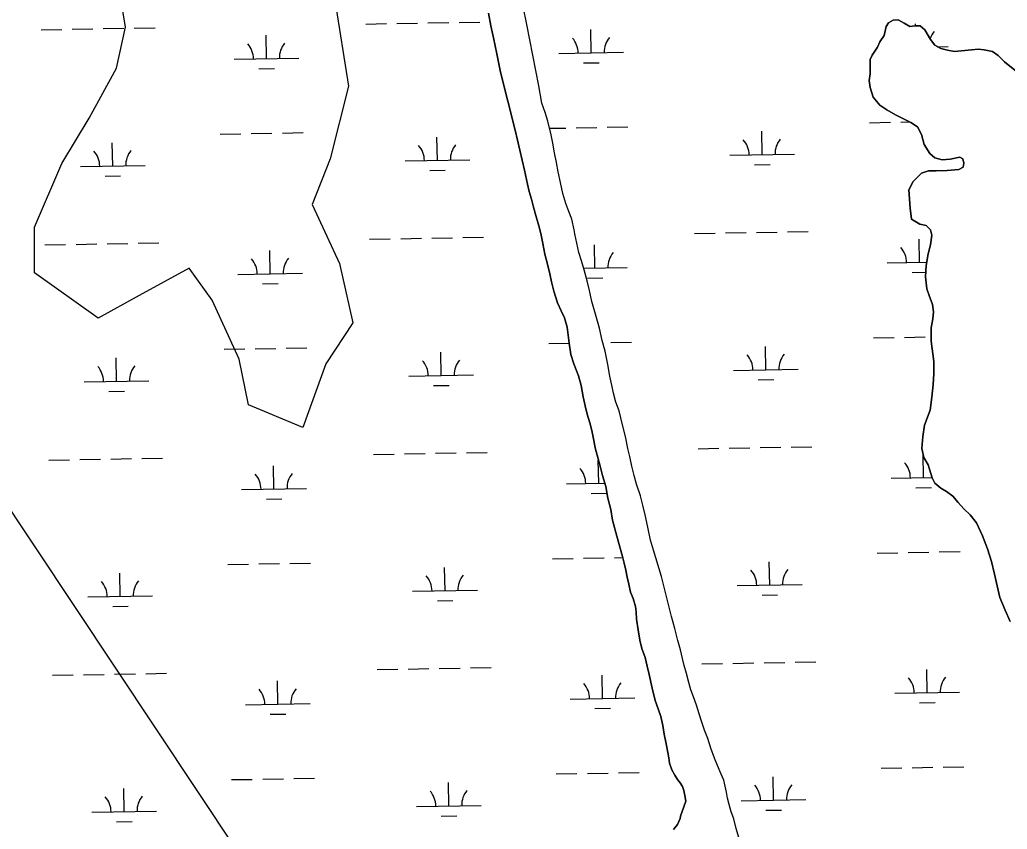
# Model space of a CAD drawing. Extents: x 3903937 to 3942190, y 260677 to 286651.
# Drawn here: x 3932306 to 3933832, y 273452 to 274704 of the extents above; entities that cross this region are included whole.
import ezdxf

# ---------------------------------------------------------------- set-up
doc = ezdxf.new("R2010")
doc.units = 0
for name, color, linetype in [('V-SITE-VEGE', 7, 'Continuous'), ('V-TOPO-SHOR', 7, 'Continuous'), ('V-UTIL-LINE', 7, 'Continuous'), ('V-WETL-SWMP', 7, 'Continuous')]:
    doc.layers.add(name, color=color, linetype=linetype)

msp = doc.modelspace()

# ---------------------------------------------------------------- linework, layer by layer
at = {"layer": 'V-SITE-VEGE'}
msp.add_lwpolyline([(3932793.1, 274734.4), (3932814.2, 274600.8), (3932786.1, 274488.3), (3932758, 274418), (3932800.2, 274326.5), (3932821.3, 274235.1), (3932779.1, 274171.8), (3932743.9, 274073.4), (3932659.6, 274108.5), (3932645.5, 274178.9), (3932603.4, 274270.3), (3932568.2, 274319.5), (3932490.9, 274277.3), (3932427.6, 274242.1), (3932329.2, 274312.5), (3932329.2, 274382.8), (3932371.4, 274481.3), (3932413.6, 274551.6), (3932455.7, 274628.9), (3932469.8, 274692.2), (3932455.7, 274776.6)], dxfattribs=at)
at = {"layer": 'V-TOPO-SHOR'}
for points in [[(3933174.3, 274331), (3933170.4, 274343.7), (3933167, 274358.3), (3933164.2, 274372.4), (3933163, 274378.8), (3933159.5, 274395.1), (3933154.7, 274407), (3933150, 274419.3), (3933145.6, 274434.9), (3933142.2, 274451.8), (3933138.5, 274468.5), (3933135.7, 274482.8), (3933132.7, 274497.9), (3933130.1, 274513), (3933127.4, 274525.4), (3933122.2, 274546.6), (3933118.5, 274560.2), (3933112.9, 274574.5), (3933108.7, 274601.2), (3933089.9, 274696.2), (3933084.4, 274723.9)], [(3933264.8, 273744.4), (3933261.9, 273760.7), (3933259.3, 273777), (3933258.7, 273788.2), (3933258.1, 273796.5), (3933254.3, 273808.7), (3933250.4, 273818.6), (3933247.4, 273831.1), (3933245, 273841.9), (3933242.8, 273852.6), (3933240.3, 273863.8), (3933237.7, 273874.1), (3933229.2, 273905.1), (3933222.2, 273930), (3933219.9, 273946.7), (3933215.1, 273964), (3933212.1, 273981.9), (3933206.8, 273999), (3933203.4, 274013.4), (3933198.5, 274030.3), (3933195.7, 274041.8), (3933193.3, 274053.3), (3933190.3, 274068.5), (3933187.2, 274080.4), (3933183, 274093.7), (3933180, 274106.5), (3933177.2, 274120.8), (3933173.7, 274138.1), (3933169.9, 274153), (3933162.4, 274171.5), (3933158.2, 274186.2), (3933155.6, 274203.5), (3933152.3, 274228.2), (3933148.3, 274242.9), (3933143.2, 274253.7), (3933137.6, 274266.2), (3933131.8, 274283.9), (3933128.3, 274298.4), (3933125.5, 274311), (3933121.9, 274325.7), (3933118, 274341.4), (3933114.8, 274357.9), (3933111.4, 274373), (3933108.3, 274384.8), (3933103.9, 274401.1), (3933100.5, 274414), (3933097.2, 274426.3), (3933093.6, 274438.1), (3933091, 274449.6), (3933086.6, 274470.9), (3933071.9, 274532.8), (3933049.1, 274622.3), (3933043.6, 274651), (3933038.2, 274675.6), (3933034.2, 274694.3), (3933030.5, 274713.6)], [(3933704.8, 274077.1), (3933713.4, 274100.3), (3933715.8, 274120), (3933718.2, 274139.8), (3933719, 274156.5), (3933719, 274175.1), (3933714.7, 274206.9), (3933714.7, 274227.5), (3933717.3, 274241), (3933718.7, 274252.1), (3933717.1, 274263.4), (3933712, 274277.5), (3933708.4, 274287.6), (3933706.2, 274305.9), (3933707.1, 274323.7), (3933710.4, 274341.8), (3933713.6, 274355.5), (3933715.8, 274370.7), (3933714, 274378.9), (3933707.1, 274385.6), (3933697.4, 274387.4), (3933684.3, 274395.2), (3933682.3, 274412.2), (3933680.2, 274440.6), (3933686.9, 274453.5), (3933699.8, 274466.2), (3933711, 274470.1), (3933722.5, 274469.9), (3933739.7, 274470.5), (3933757.6, 274472.3), (3933764.1, 274475.8), (3933765.5, 274481.8), (3933763.9, 274488.5), (3933759.2, 274491.1), (3933744.1, 274488.2), (3933731.8, 274487), (3933720.5, 274490.2), (3933712.6, 274496.7), (3933704.2, 274510.6), (3933700.1, 274526.1), (3933693.8, 274538.2), (3933683.6, 274544.8), (3933672.9, 274549.7), (3933660, 274556.7), (3933646.2, 274564.2), (3933635.3, 274571.4), (3933625.1, 274583.7), (3933620.4, 274598.8), (3933619, 274609.5), (3933620.4, 274619.8), (3933620.4, 274630.1), (3933620.4, 274642), (3933623.8, 274648.8), (3933632, 274661.3), (3933635.3, 274669.6), (3933642.1, 274679.3), (3933645.3, 274693.2), (3933649.1, 274699), (3933656.2, 274702.9), (3933664.1, 274703.5), (3933673.3, 274698.1), (3933682, 274693.2), (3933690.1, 274694.2), (3933697.9, 274694.2), (3933705.2, 274687.8), (3933713.9, 274673.1), (3933720.3, 274664), (3933729.8, 274659.2), (3933739.9, 274656.6), (3933750.8, 274654.4), (3933777, 274657.2), (3933788.1, 274658), (3933797, 274657.2), (3933809.5, 274654.2), (3933818.3, 274648.4), (3933828, 274638.7), (3933846.8, 274623.6)], [(3933417.6, 273439.4), (3933413.6, 273453.5), (3933409.8, 273468.4), (3933405.9, 273479.2), (3933402.5, 273490.3), (3933400.1, 273500.4), (3933398.5, 273509.8), (3933394.4, 273527.9), (3933390.2, 273537.6), (3933384.5, 273550.6), (3933379.9, 273562.1), (3933374.5, 273577.4), (3933369.8, 273592.4), (3933364.4, 273605.5), (3933360.3, 273618), (3933356.1, 273630.8), (3933352.3, 273644.3), (3933347.6, 273656.8), (3933343.4, 273667.6), (3933340.6, 273679.3), (3933336.9, 273693), (3933333.3, 273705.2), (3933330.7, 273716.1), (3933327.5, 273729.8), (3933323.6, 273743.8), (3933318.6, 273762.7), (3933313.3, 273781), (3933298, 273843), (3933285.9, 273883.4), (3933281.2, 273899.3), (3933277, 273919), (3933273, 273938.3), (3933269.5, 273953.4), (3933265.7, 273967.4), (3933259.7, 273985.7), (3933255.6, 273999.2), (3933252.4, 274013.5), (3933249, 274028.4), (3933246.3, 274041), (3933242.9, 274056.9), (3933235.4, 274088.1), (3933232.6, 274099), (3933227.6, 274112.6), (3933223.7, 274126.3), (3933221.5, 274138.6), (3933218.5, 274152.6), (3933215.2, 274170.5), (3933210.8, 274191.4), (3933206.6, 274207.9), (3933202.1, 274226.8), (3933196.3, 274248.6), (3933190.6, 274268.1), (3933186.8, 274284.9), (3933183.3, 274300.2), (3933178.5, 274317.1), (3933174.3, 274331)], [(3933765.2, 273947.7), (3933756.4, 273957.2), (3933748.5, 273967), (3933738.4, 273974.4), (3933729.8, 273979.5), (3933720.7, 273987.3), (3933716.6, 273995.4), (3933710.3, 274015.8), (3933703.7, 274027.1), (3933700.3, 274040.8), (3933702.1, 274059.1), (3933704.8, 274077.1)], [(3933837, 273773.5), (3933829.2, 273790.7), (3933820.8, 273810.5), (3933812.6, 273846.3), (3933808.1, 273865.9), (3933801.9, 273885.8), (3933794, 273905.7), (3933785.1, 273926.1), (3933775.2, 273938.4), (3933765.2, 273947.7)], [(3933335.8, 273495.7), (3933334.2, 273504.3), (3933332.6, 273512), (3933330.3, 273518.4), (3933326.9, 273523.8), (3933322.9, 273529), (3933318.5, 273535.7), (3933314.2, 273543.9), (3933310.6, 273554.6), (3933309.6, 273562.4), (3933307.8, 273570.9), (3933305.3, 273584.5), (3933302.3, 273599.4), (3933300.1, 273612.5), (3933296.9, 273626.4), (3933293, 273638.2), (3933288.2, 273651.1), (3933283.5, 273670.4), (3933278.9, 273691.7), (3933275.9, 273704.4), (3933272.8, 273717.9), (3933267.8, 273731.7), (3933264.8, 273744.4)], [(3933316.8, 273451.7), (3933322.6, 273459.8), (3933326.7, 273469), (3933327.7, 273472.7), (3933335.8, 273495.7)]]:
    msp.add_lwpolyline(points, dxfattribs=at)
at = {"layer": 'V-UTIL-LINE'}
msp.add_lwpolyline([(3921517.4, 284435.9), (3929017.8, 277413.5), (3932265.6, 273984.1), (3936271.1, 267959.1), (3937259.2, 266527.6)], dxfattribs=at)
at = {"layer": 'V-WETL-SWMP'}
for p, q in [((3932387.4, 274688.9), (3932419.3, 274689.5)), ((3932435.3, 274689.8), (3932467.3, 274690.3)), ((3932483.3, 274690.6), (3932515.3, 274691.2)), ((3932841.2, 274696.9), (3932873.2, 274697.5)), ((3932889.2, 274697.8), (3932921.2, 274698.3)), ((3932937.2, 274698.6), (3932969.2, 274699.2)), ((3932985.2, 274699.5), (3933017.2, 274700)), ((3933690.6, 274694.2), (3933690.5, 274697.1)), ((3932339.4, 274688.1), (3932371.4, 274688.6)), ((3932687.5, 274643.5), (3932686.9, 274679.5)), ((3933189.3, 274652.3), (3933188.7, 274688.3)), ((3933724.8, 274661.7), (3933741.2, 274662)), ((3932637.5, 274642.6), (3932737.5, 274644.3)), ((3933139.4, 274651.4), (3933239.3, 274653.2)), ((3932675.8, 274627.8), (3932699.8, 274628.2)), ((3933177.6, 274636.7), (3933201.6, 274637.1)), ((3933166, 274536.4), (3933198, 274537)), ((3933214, 274537.3), (3933246, 274537.8)), ((3933619.8, 274544.4), (3933651.8, 274545)), ((3933667.8, 274545.3), (3933682, 274545.5)), ((3932616.1, 274526.8), (3932648.1, 274527.3)), ((3932664.1, 274527.6), (3932696.1, 274528.2)), ((3932712.1, 274528.4), (3932744.1, 274529)), ((3932951.8, 274486.2), (3932951.1, 274522.2)), ((3933124.9, 274535.7), (3933150, 274536.2)), ((3933453.6, 274495.1), (3933453, 274531.1)), ((3932449.9, 274477.4), (3932449.3, 274513.4)), ((3933403.6, 274494.2), (3933503.6, 274495.9)), ((3932399.9, 274476.5), (3932499.9, 274478.3)), ((3932901.8, 274485.3), (3933001.8, 274487.1)), ((3933441.9, 274479.4), (3933465.9, 274479.8)), ((3932438.2, 274461.8), (3932462.2, 274462.2)), ((3932940, 274470.6), (3932964, 274471)), ((3933348.9, 274373.1), (3933380.9, 274373.7)), ((3933396.9, 274374), (3933428.9, 274374.5)), ((3933444.9, 274374.8), (3933476.9, 274375.4)), ((3933492.9, 274375.7), (3933524.8, 274376.2)), ((3932345.2, 274355.5), (3932377.2, 274356)), ((3932393.2, 274356.3), (3932425.2, 274356.9)), ((3932441.2, 274357.2), (3932473.2, 274357.7)), ((3932489.2, 274358), (3932521.2, 274358.6)), ((3932847, 274364.3), (3932879, 274364.9)), ((3932895, 274365.1), (3932927, 274365.7)), ((3932943, 274366), (3932975, 274366.5)), ((3932991, 274366.8), (3933023, 274367.4)), ((3933195.2, 274319.7), (3933194.6, 274355.7)), ((3933697, 274328.5), (3933696.4, 274364.5)), ((3932693.4, 274310.8), (3932692.7, 274346.8)), ((3933647, 274327.6), (3933708, 274328.7)), ((3932643.4, 274310), (3932743.4, 274311.7)), ((3933177.8, 274319.4), (3933245.2, 274320.6)), ((3933685.3, 274312.9), (3933706.6, 274313.2)), ((3932681.6, 274295.2), (3932705.6, 274295.6)), ((3933183.5, 274304), (3933207.5, 274304.5)), ((3933123.8, 274203), (3933155.6, 274203.5)), ((3933219.8, 274204.7), (3933251.8, 274205.2)), ((3933625.7, 274211.8), (3933657.7, 274212.4)), ((3933673.7, 274212.6), (3933705.7, 274213.2)), ((3932622, 274194.1), (3932654, 274194.7)), ((3932670, 274195), (3932702, 274195.5)), ((3932718, 274195.8), (3932750, 274196.4)), ((3932957.6, 274153.6), (3932957, 274189.6)), ((3933459.4, 274162.4), (3933458.8, 274198.4)), ((3932455.8, 274144.8), (3932455.1, 274180.8)), ((3933409.5, 274161.6), (3933509.4, 274163.3)), ((3932405.8, 274143.9), (3932505.8, 274145.6)), ((3932907.6, 274152.7), (3933007.6, 274154.5)), ((3933447.7, 274146.8), (3933471.7, 274147.2)), ((3932444.1, 274129.1), (3932468.1, 274129.6)), ((3932945.9, 274138), (3932969.9, 274138.4)), ((3932900.9, 274032.5), (3932932.9, 274033.1)), ((3932948.9, 274033.4), (3932980.9, 274033.9)), ((3932996.9, 274034.2), (3933028.9, 274034.8)), ((3933354.7, 274040.5), (3933386.7, 274041.1)), ((3933402.7, 274041.3), (3933434.7, 274041.9)), ((3933450.7, 274042.2), (3933482.7, 274042.8)), ((3933498.7, 274043), (3933530.7, 274043.6)), ((3932351.1, 274022.8), (3932383.1, 274023.4)), ((3932399.1, 274023.7), (3932431.1, 274024.2)), ((3932447.1, 274024.5), (3932479, 274025.1)), ((3932495, 274025.4), (3932527, 274025.9)), ((3932852.9, 274031.7), (3932884.9, 274032.2)), ((3933201.1, 273987), (3933200.4, 274023)), ((3933702.9, 273995.9), (3933702.3, 274031.9)), ((3932699.2, 273978.2), (3932698.6, 274014.2)), ((3933151.1, 273986.2), (3933210.5, 273987.2)), ((3933652.9, 273995), (3933716.4, 273996.1)), ((3932649.2, 273977.3), (3932749.2, 273979.1)), ((3933189.3, 273971.4), (3933213.3, 273971.8)), ((3933691.2, 273980.2), (3933715.2, 273980.7)), ((3932687.5, 273962.6), (3932711.5, 273963)), ((3933679.5, 273880), (3933711.5, 273880.6)), ((3933727.5, 273880.9), (3933759.5, 273881.4)), ((3933129.7, 273870.3), (3933161.7, 273870.9)), ((3933177.7, 273871.2), (3933209.7, 273871.8)), ((3933225.7, 273872), (3933238.2, 273872.3)), ((3933465.3, 273829.8), (3933464.7, 273865.8)), ((3933631.5, 273879.2), (3933663.5, 273879.7)), ((3932627.9, 273861.5), (3932659.9, 273862.1)), ((3932675.9, 273862.4), (3932707.8, 273862.9)), ((3932723.8, 273863.2), (3932755.8, 273863.8)), ((3932963.5, 273821), (3932962.8, 273857)), ((3932461.6, 273812.1), (3932461, 273848.1)), ((3932913.5, 273820.1), (3933013.5, 273821.9)), ((3933415.3, 273828.9), (3933515.3, 273830.7)), ((3932411.6, 273811.3), (3932511.6, 273813)), ((3932951.7, 273805.3), (3932975.7, 273805.8)), ((3933453.6, 273814.2), (3933477.6, 273814.6)), ((3932449.9, 273796.5), (3932473.9, 273796.9)), ((3932858.8, 273699), (3932890.7, 273699.6)), ((3932906.7, 273699.9), (3932938.7, 273700.5)), ((3932954.7, 273700.7), (3932986.7, 273701.3)), ((3933002.7, 273701.6), (3933034.7, 273702.1)), ((3933360.6, 273707.9), (3933392.6, 273708.4)), ((3933408.6, 273708.7), (3933440.6, 273709.3)), ((3933456.6, 273709.6), (3933488.6, 273710.1)), ((3933504.6, 273710.4), (3933536.6, 273711)), ((3933708.7, 273663.3), (3933708.1, 273699.3)), ((3932356.9, 273690.2), (3932388.9, 273690.8)), ((3932404.9, 273691.1), (3932436.9, 273691.6)), ((3932452.9, 273691.9), (3932484.9, 273692.5)), ((3932500.9, 273692.7), (3932532.9, 273693.3)), ((3933206.9, 273654.4), (3933206.3, 273690.4)), ((3932705.1, 273645.6), (3932704.4, 273681.6)), ((3933156.9, 273653.5), (3933256.9, 273655.3)), ((3933658.7, 273662.4), (3933758.7, 273664.1)), ((3932655.1, 273644.7), (3932755.1, 273646.5)), ((3933195.2, 273638.8), (3933219.2, 273639.2)), ((3933697, 273647.6), (3933721, 273648)), ((3932693.4, 273630), (3932717.3, 273630.4)), ((3933637.4, 273546.6), (3933669.4, 273547.1)), ((3933685.4, 273547.4), (3933717.4, 273548)), ((3933733.4, 273548.2), (3933765.4, 273548.8)), ((3932633.7, 273528.9), (3932665.7, 273529.4)), ((3932681.7, 273529.7), (3932713.7, 273530.3)), ((3932729.7, 273530.6), (3932761.7, 273531.1)), ((3933135.5, 273537.7), (3933167.5, 273538.3)), ((3933183.5, 273538.6), (3933215.5, 273539.1)), ((3933231.5, 273539.4), (3933263.5, 273540)), ((3933471.2, 273497.2), (3933470.5, 273533.2)), ((3932467.5, 273479.5), (3932466.9, 273515.5)), ((3932969.3, 273488.4), (3932968.7, 273524.4)), ((3932919.3, 273487.5), (3933019.3, 273489.2)), ((3933421.2, 273496.3), (3933521.1, 273498.1)), ((3932417.5, 273478.6), (3932517.5, 273480.4)), ((3932957.6, 273472.7), (3932981.6, 273473.1)), ((3933459.4, 273481.5), (3933483.4, 273482)), ((3932455.8, 273463.9), (3932479.8, 273464.3))]:
    msp.add_line(p, q, dxfattribs=at)
for points in [[(3933235.4, 274088.1), (3933232.6, 274099), (3933227.6, 274112.6), (3933223.7, 274126.3), (3933221.5, 274138.6), (3933218.5, 274152.6), (3933215.2, 274170.5), (3933210.8, 274191.4), (3933206.6, 274207.9), (3933202.1, 274226.8), (3933196.3, 274248.6), (3933190.6, 274268.1), (3933186.8, 274284.9), (3933183.3, 274300.2), (3933178.5, 274317.1), (3933174.3, 274331), (3933170.4, 274343.7), (3933167, 274358.3), (3933164.2, 274372.4), (3933163, 274378.8), (3933159.5, 274395.1), (3933154.7, 274407), (3933150, 274419.3), (3933145.6, 274434.9), (3933142.2, 274451.8), (3933138.5, 274468.5), (3933135.7, 274482.8), (3933132.7, 274497.9), (3933130.1, 274513), (3933127.4, 274525.4), (3933122.2, 274546.6), (3933118.5, 274560.2), (3933112.9, 274574.5), (3933108.7, 274601.2), (3933089.9, 274696.2), (3933084.4, 274723.9)], [(3933030.5, 274713.6), (3933034.2, 274694.3), (3933038.2, 274675.6), (3933043.6, 274651), (3933049.1, 274622.3), (3933071.9, 274532.8), (3933086.6, 274470.9), (3933091, 274449.6), (3933093.6, 274438.1), (3933097.2, 274426.3), (3933100.5, 274414), (3933103.9, 274401.1), (3933108.3, 274384.8), (3933111.4, 274373), (3933114.8, 274357.9), (3933118, 274341.4), (3933121.9, 274325.7), (3933125.5, 274311), (3933128.3, 274298.4), (3933131.9, 274283.9), (3933137.6, 274266.2), (3933143.2, 274253.7), (3933148.3, 274242.9), (3933152.3, 274228.2)], [(3933846.8, 274623.6), (3933828, 274638.7), (3933818.2, 274648.4), (3933809.5, 274654.2), (3933797, 274657.2), (3933788.1, 274658), (3933777, 274657.2), (3933750.8, 274654.4), (3933739.9, 274656.6), (3933729.8, 274659.2), (3933720.3, 274664), (3933713.9, 274673.1), (3933705.2, 274687.8), (3933697.9, 274694.2), (3933690.1, 274694.2), (3933682, 274693.2), (3933673.3, 274698.1), (3933664.1, 274703.5), (3933656.2, 274702.9), (3933649.1, 274699), (3933645.3, 274693.2), (3933642.1, 274679.3), (3933635.3, 274669.6), (3933632, 274661.3), (3933623.8, 274648.8), (3933620.4, 274642), (3933620.4, 274630.1), (3933620.4, 274619.8), (3933619, 274609.5), (3933620.4, 274598.8), (3933625.1, 274583.7), (3933635.3, 274571.4), (3933646.2, 274564.2), (3933660, 274556.7), (3933672.9, 274549.7), (3933683.6, 274544.8), (3933693.8, 274538.2), (3933700.1, 274526.1), (3933704.2, 274510.6), (3933712.6, 274496.7), (3933720.5, 274490.2), (3933731.8, 274487), (3933744.1, 274488.2), (3933759.2, 274491.1), (3933763.9, 274488.5), (3933765.5, 274481.8), (3933764.1, 274475.8), (3933757.6, 274472.3), (3933739.7, 274470.5), (3933722.5, 274469.9), (3933711, 274470.1), (3933699.8, 274466.2), (3933686.9, 274453.5), (3933680.2, 274440.6), (3933682.3, 274412.2), (3933684.3, 274395.2), (3933697.4, 274387.4), (3933707.1, 274385.6), (3933714, 274378.9), (3933715.8, 274370.7), (3933713.6, 274355.5), (3933710.4, 274341.8), (3933707.1, 274323.7), (3933706.2, 274305.9), (3933708.4, 274287.6), (3933712, 274277.5), (3933717.1, 274263.4), (3933718.7, 274252.1), (3933717.3, 274241), (3933714.7, 274227.5), (3933714.7, 274206.9), (3933719, 274175.1), (3933719, 274156.5), (3933718.2, 274139.8), (3933715.8, 274120), (3933713.4, 274100.3), (3933704.8, 274077.1), (3933702.1, 274059.1), (3933700.3, 274040.8)], [(3933152.3, 274228.2), (3933155.6, 274203.5), (3933158.2, 274186.2), (3933162.4, 274171.5), (3933169.9, 274153), (3933173.7, 274138.1), (3933177.2, 274120.8), (3933180, 274106.5), (3933183, 274093.7), (3933187.2, 274080.4), (3933190.3, 274068.5), (3933193.3, 274053.3), (3933195.7, 274041.8), (3933198.5, 274030.3), (3933203.4, 274013.4), (3933206.8, 273999), (3933212.1, 273981.9), (3933215.1, 273964), (3933219.9, 273946.7), (3933222.2, 273930), (3933229.2, 273905.1), (3933237.7, 273874.1), (3933240.3, 273863.8), (3933242.8, 273852.6), (3933245, 273841.9), (3933247.4, 273831.1), (3933250.4, 273818.6), (3933254.3, 273808.7), (3933258.1, 273796.5), (3933258.7, 273788.2), (3933259.3, 273777), (3933261.9, 273760.7), (3933264.8, 273744.4), (3933267.8, 273731.7), (3933272.8, 273717.9), (3933275.9, 273704.4), (3933278.9, 273691.7), (3933283.5, 273670.4), (3933288.2, 273651.1), (3933293, 273638.2), (3933296.9, 273626.4), (3933300.1, 273612.5), (3933302.3, 273599.4), (3933305.3, 273584.5), (3933307.8, 273570.9), (3933309.6, 273562.4), (3933310.6, 273554.6), (3933314.2, 273543.9), (3933318.5, 273535.7), (3933322.9, 273529), (3933326.9, 273523.8), (3933330.3, 273518.4), (3933332.6, 273512), (3933334.2, 273504.3), (3933335.8, 273495.7), (3933327.7, 273472.7), (3933326.7, 273469), (3933322.6, 273459.8), (3933316.8, 273451.7)], [(3933417.6, 273439.4), (3933413.6, 273453.5), (3933409.8, 273468.4), (3933405.9, 273479.2), (3933402.5, 273490.3), (3933400.1, 273500.4), (3933398.5, 273509.8), (3933394.4, 273527.9), (3933390.2, 273537.6), (3933384.5, 273550.6), (3933379.9, 273562.1), (3933374.5, 273577.4), (3933369.8, 273592.4), (3933364.4, 273605.5), (3933360.3, 273618), (3933356.1, 273630.8), (3933352.3, 273644.3), (3933347.6, 273656.8), (3933343.4, 273667.6), (3933340.6, 273679.3), (3933336.9, 273693), (3933333.3, 273705.2), (3933330.7, 273716.1), (3933327.5, 273729.8), (3933323.6, 273743.8), (3933318.6, 273762.7), (3933313.3, 273781), (3933298, 273843), (3933285.9, 273883.4), (3933281.2, 273899.3), (3933277, 273919), (3933273, 273938.3), (3933269.5, 273953.4), (3933265.7, 273967.4), (3933259.7, 273985.7), (3933255.6, 273999.2), (3933252.4, 274013.5), (3933249, 274028.4), (3933246.3, 274041), (3933242.9, 274056.9), (3933235.4, 274088.1)], [(3933700.3, 274040.8), (3933703.7, 274027.1), (3933710.3, 274015.8), (3933716.6, 273995.4), (3933720.7, 273987.3), (3933729.8, 273979.5), (3933738.4, 273974.4), (3933748.5, 273967), (3933756.4, 273957.2), (3933765.2, 273947.7), (3933775.2, 273938.4), (3933785.1, 273926.1), (3933794, 273905.7), (3933801.9, 273885.8), (3933808.1, 273865.9), (3933812.6, 273846.3), (3933820.8, 273810.5), (3933829.2, 273790.7), (3933837, 273773.5)]]:
    msp.add_lwpolyline(points, dxfattribs=at)
for centre, start, end in [((3933134.1, 274651.8), 0.2366, 41.7802), ((3933244.6, 274653.7), 140.2366, 181.7802), ((3933746.4, 274662.6), 140.2366, 160.4969), ((3932632.3, 274643), 0.2366, 41.7802), ((3932742.7, 274644.9), 140.2366, 181.7802), ((3932896.5, 274485.7), 0.2366, 41.7802), ((3933007, 274487.7), 140.2366, 181.7802), ((3933398.3, 274494.6), 0.2366, 41.7802), ((3933508.8, 274496.5), 140.2366, 181.7802), ((3932394.7, 274476.9), 0.2366, 41.7802), ((3932505.2, 274478.8), 140.2366, 181.7802), ((3933250.4, 274321.1), 140.2366, 181.7802), ((3933641.8, 274328), 0.2366, 41.7802), ((3932638.1, 274310.3), 0.2366, 41.7802), ((3932748.6, 274312.3), 140.2366, 181.7802), ((3933514.7, 274163.9), 140.2366, 181.7802), ((3932902.4, 274153.1), 0.2366, 41.7802), ((3933012.8, 274155), 140.2366, 181.7802), ((3933404.2, 274161.9), 0.2366, 41.7802), ((3932400.5, 274144.3), 0.2366, 41.7802), ((3932511, 274146.2), 140.2366, 181.7802), ((3933647.6, 273995.4), 0.2366, 41.7802), ((3933145.8, 273986.6), 0.2366, 41.7802), ((3932644, 273977.7), 0.2366, 41.7802), ((3932754.5, 273979.7), 140.2366, 181.7802), ((3933410.1, 273829.3), 0.2366, 41.7802), ((3933520.5, 273831.3), 140.2366, 181.7802), ((3932406.4, 273811.6), 0.2366, 41.7802), ((3932516.9, 273813.6), 140.2366, 181.7802), ((3932908.2, 273820.5), 0.2366, 41.7802), ((3933018.7, 273822.4), 140.2366, 181.7802), ((3933653.5, 273662.8), 0.2366, 41.7802), ((3933764, 273664.7), 140.2366, 181.7802), ((3932649.8, 273645.1), 0.2366, 41.7802), ((3932760.3, 273647), 140.2366, 181.7802), ((3933151.7, 273653.9), 0.2366, 41.7802), ((3933262.1, 273655.9), 140.2366, 181.7802), ((3933415.9, 273496.7), 0.2366, 41.7802), ((3933526.4, 273498.6), 140.2366, 181.7802), ((3932412.2, 273479), 0.2366, 41.7802), ((3932522.7, 273481), 140.2366, 181.7802), ((3932914.1, 273487.9), 0.2366, 41.7802), ((3933024.5, 273489.8), 140.2366, 181.7802)]:
    msp.add_arc(centre, 35.2, start, end, dxfattribs=at)

doc.saveas('drawing.dxf')
